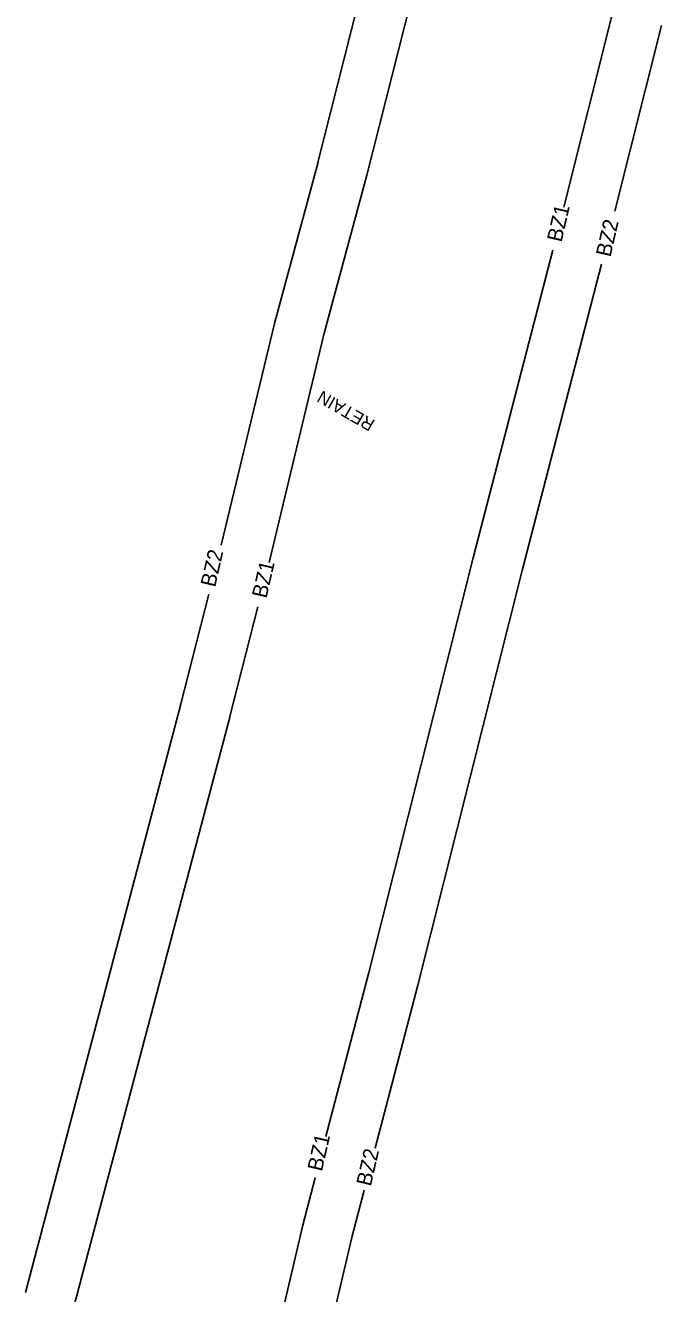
# Model space of a CAD drawing. Extents: x 2384780 to 2405432, y 547869 to 573706.
# Drawn here: x 2395761 to 2396013, y 556329 to 556830 of the extents above; entities that cross this region are included whole.
import ezdxf

# ---------------------------------------------------------------- set-up
doc = ezdxf.new("R2010")
doc.units = 0
for name, color, linetype in [('Old_Level_5', 7, 'Continuous'), ('Prop Buffer Zone 1', 7, 'Continuous'), ('Prop Buffer Zone 2', 7, 'Continuous')]:
    doc.layers.add(name, color=color, linetype=linetype)

msp = doc.modelspace()

# ---------------------------------------------------------------- linework, layer by layer
at = {"layer": 'Prop Buffer Zone 1'}
for points in [[(2395951.66, 556990.29), (2395896.08, 556770.75)], [(2395974.02, 556758.64), (2395993.32, 556835.29)], [(2395857.59, 556618.14), (2395879.18, 556708.28), (2395896.2, 556771.21)], [(2395880.01, 556391.38), (2395896.95, 556456.22), (2395938.26, 556620.02), (2395969.71, 556741.59)], [(2395841.94, 556556.89), (2395853.16, 556600.68)], [(2395780.55, 556324.67), (2395841.99, 556557.11)], [(2395785.1, 555995.55), (2395785.39, 556017.1), (2395790.69, 556045.15), (2395816.45, 556145.92), (2395840.54, 556235.73), (2395860.89, 556313.74), (2395870.85, 556356.35), (2395875.74, 556375.04)]]:
    msp.add_lwpolyline(points, dxfattribs=at)
at = {"layer": 'Prop Buffer Zone 2'}
for points in [[(2395932.44, 556995.87), (2395876.69, 556775.65)], [(2395994.23, 556756.98), (2396012.72, 556830.41)], [(2395838.67, 556625.03), (2395859.8, 556713.22), (2395876.89, 556776.43)], [(2395899.5, 556386.86), (2395916.32, 556451.25), (2395957.64, 556615.07), (2395988.96, 556736.12)], [(2395822.56, 556561.86), (2395833.8, 556605.7)], [(2395761.22, 556329.79), (2395822.66, 556562.22)], [(2395805.11, 555996.18), (2395805.36, 556015.1), (2395810.22, 556040.81), (2395835.79, 556140.85), (2395859.88, 556230.62), (2395880.31, 556308.94), (2395890.27, 556351.54), (2395895.13, 556370.15)]]:
    msp.add_lwpolyline(points, dxfattribs=at)

# ---------------------------------------------------------------- texts
at = {"layer": 'Old_Level_5'}
msp.add_text('RETAIN', height=5, rotation=150.1278, dxfattribs=at).set_placement((2395899.78, 556674.14))
at = {"layer": 'Prop Buffer Zone 1'}
for p in [(2395973.15, 556744.5), (2395856.53, 556603.77), (2395878.44, 556377.35)]:
    msp.add_text('BZ1', height=6, rotation=77.0359, dxfattribs=at).set_placement(p)
at = {"layer": 'Prop Buffer Zone 2'}
for p in [(2395992.49, 556738.62), (2395836.22, 556608.17), (2395897.78, 556371.47)]:
    msp.add_text('BZ2', height=6, rotation=77.0359, dxfattribs=at).set_placement(p)

doc.saveas('drawing.dxf')
